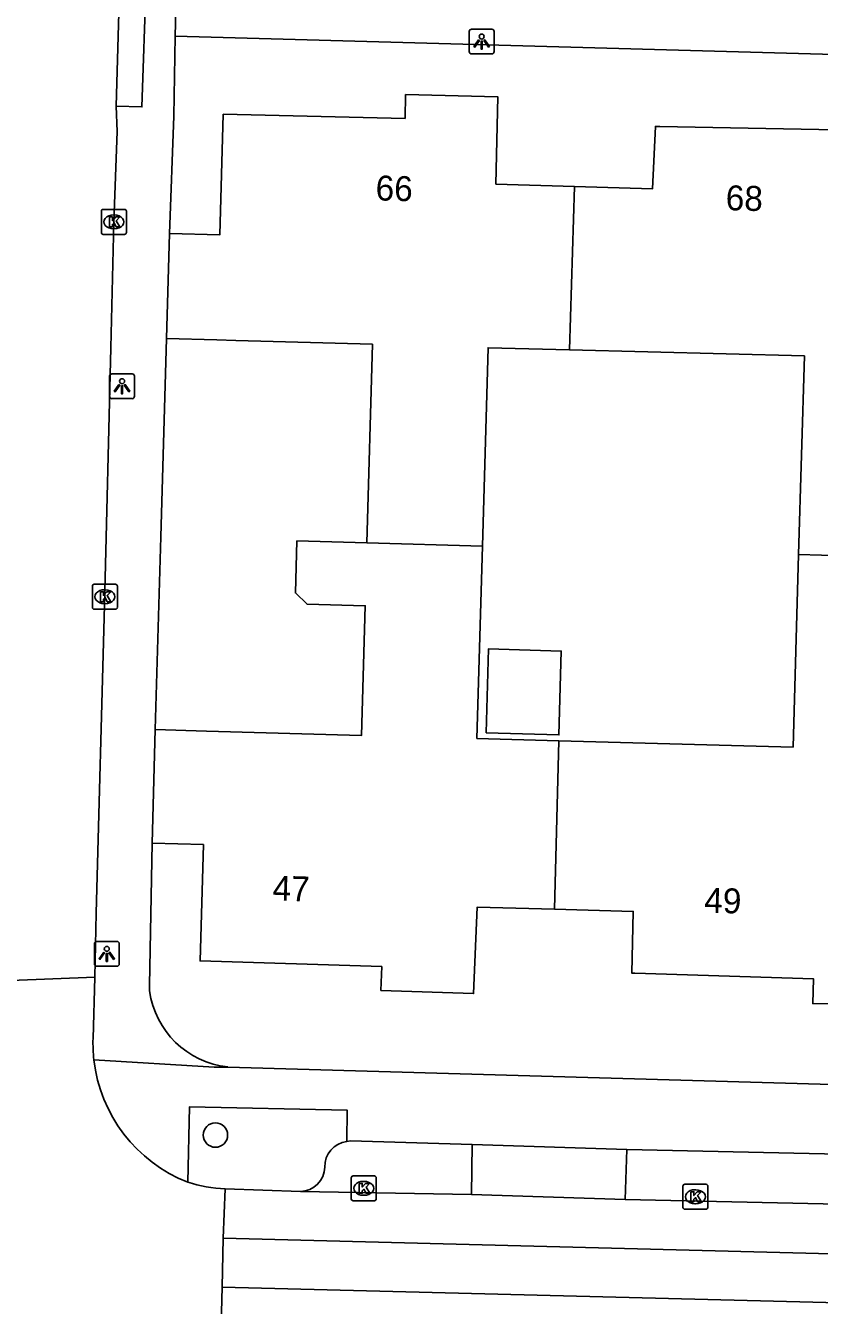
# Model space of a CAD drawing. Extents: x 162082 to 163393, y 388091 to 388632.
# Drawn here: x 162610.5 to 162642.4, y 388461.6 to 388512.9 of the extents above; entities that cross this region are included whole.
import ezdxf

# ---------------------------------------------------------------- set-up
doc = ezdxf.new("R2010")
doc.units = 0
for name, color, linetype in [('IMGEO_Boom', 7, 'Continuous'), ('IMGEO_Kolk', 7, 'Continuous'), ('IMGEO_Lichtpunt', 7, 'Continuous'), ('IMGEO_Muur', 7, 'Continuous'), ('IMGEO_Pand', 7, 'Continuous'), ('IMGEO_Pand_nummerreeks', 7, 'Continuous'), ('IMGEO_Parkeervlak_open', 7, 'Continuous'), ('IMGEO_Rijbaan_lokaal_gesloten', 7, 'Continuous'), ('IMGEO_Rijbaan_lokaal_open', 7, 'Continuous'), ('IMGEO_Voetpad_open', 7, 'Continuous')]:
    doc.layers.add(name, color=color, linetype=linetype)

msp = doc.modelspace()

# ---------------------------------------------------------------- linework, layer by layer
at = {"layer": 'IMGEO_Boom'}
msp.add_circle((162618.153, 388468.404), 0.489, dxfattribs=at)
at = {"layer": 'IMGEO_Kolk'}
for p, q in [((162613.653, 388505.55), (162614.505, 388505.55)), ((162613.578, 388504.624), (162613.578, 388505.476)), ((162614.066, 388505.33), (162614.091, 388505.33)), ((162614.579, 388505.476), (162614.579, 388504.624)), ((162614.505, 388504.55), (162613.653, 388504.55)), ((162614.089, 388504.77), (162614.064, 388504.77)), ((162613.216, 388489.583), (162613.216, 388490.435)), ((162613.291, 388490.509), (162614.143, 388490.509)), ((162613.704, 388490.289), (162613.729, 388490.289)), ((162614.217, 388490.435), (162614.217, 388489.583)), ((162613.727, 388489.729), (162613.702, 388489.729)), ((162614.143, 388489.509), (162613.291, 388489.509)), ((162623.601, 388465.841), (162623.601, 388466.693)), ((162623.676, 388466.767), (162624.528, 388466.767)), ((162624.089, 388466.547), (162624.114, 388466.547)), ((162624.602, 388466.693), (162624.602, 388465.841)), ((162624.112, 388465.987), (162624.087, 388465.987)), ((162636.906, 388465.505), (162636.906, 388466.357)), ((162636.981, 388466.431), (162637.833, 388466.431)), ((162637.394, 388466.211), (162637.419, 388466.211)), ((162637.907, 388466.357), (162637.907, 388465.505)), ((162624.528, 388465.767), (162623.676, 388465.767)), ((162637.417, 388465.651), (162637.392, 388465.651)), ((162637.833, 388465.431), (162636.981, 388465.431))]:
    msp.add_line(p, q, dxfattribs=at)
for points in [[(162613.653, 388505.55), (162614.505, 388505.55)], [(162613.578, 388504.624), (162613.578, 388505.476)], [(162613.899, 388505.25), (162614.022, 388505.25), (162614.022, 388505.099), (162614.152, 388505.25), (162614.316, 388505.25), (162614.17, 388505.099), (162614.323, 388504.85), (162614.171, 388504.85), (162614.086, 388505.014), (162614.022, 388504.947), (162614.022, 388504.85), (162613.899, 388504.85), (162613.899, 388505.25)], [(162614.579, 388505.476), (162614.579, 388504.624)], [(162614.505, 388504.55), (162613.653, 388504.55)], [(162613.216, 388489.583), (162613.216, 388490.435)], [(162613.291, 388490.509), (162614.143, 388490.509)], [(162613.537, 388490.209), (162613.66, 388490.209), (162613.66, 388490.058), (162613.79, 388490.209), (162613.954, 388490.209), (162613.808, 388490.058), (162613.961, 388489.809), (162613.809, 388489.809), (162613.724, 388489.973), (162613.66, 388489.906), (162613.66, 388489.809), (162613.537, 388489.809), (162613.537, 388490.209)], [(162614.217, 388490.435), (162614.217, 388489.583)], [(162614.143, 388489.509), (162613.291, 388489.509)], [(162623.601, 388465.841), (162623.601, 388466.693)], [(162623.676, 388466.767), (162624.528, 388466.767)], [(162623.922, 388466.467), (162624.045, 388466.467), (162624.045, 388466.316), (162624.175, 388466.467), (162624.339, 388466.467), (162624.193, 388466.316), (162624.346, 388466.067), (162624.194, 388466.067), (162624.109, 388466.231), (162624.045, 388466.164), (162624.045, 388466.067), (162623.922, 388466.067), (162623.922, 388466.467)], [(162624.602, 388466.693), (162624.602, 388465.841)], [(162636.906, 388465.505), (162636.906, 388466.357)], [(162636.981, 388466.431), (162637.833, 388466.431)], [(162637.227, 388466.131), (162637.35, 388466.131), (162637.35, 388465.98), (162637.48, 388466.131), (162637.644, 388466.131), (162637.498, 388465.98), (162637.651, 388465.731), (162637.499, 388465.731), (162637.414, 388465.895), (162637.35, 388465.828), (162637.35, 388465.731), (162637.227, 388465.731), (162637.227, 388466.131)], [(162637.907, 388466.357), (162637.907, 388465.505)], [(162624.528, 388465.767), (162623.676, 388465.767)], [(162637.833, 388465.431), (162636.981, 388465.431)]]:
    msp.add_lwpolyline(points, dxfattribs=at)
for centre, start, end in [((162613.655, 388505.474), 91.552, 178.448), ((162613.655, 388505.474), 91.552, 178.448), ((162614.503, 388505.474), 1.552, 88.448), ((162614.503, 388505.474), 1.552, 88.448), ((162613.655, 388504.626), 181.552, 268.448), ((162613.655, 388504.626), 181.552, 268.448), ((162614.503, 388504.626), 271.552, 358.448), ((162614.503, 388504.626), 271.552, 358.448), ((162613.293, 388490.433), 91.552, 178.448), ((162613.293, 388490.433), 91.552, 178.448), ((162614.141, 388490.433), 1.552, 88.448), ((162614.141, 388490.433), 1.552, 88.448), ((162613.293, 388489.585), 181.552, 268.448), ((162613.293, 388489.585), 181.552, 268.448), ((162614.141, 388489.585), 271.552, 358.448), ((162614.141, 388489.585), 271.552, 358.448), ((162623.678, 388466.691), 91.552, 178.448), ((162623.678, 388466.691), 91.552, 178.448), ((162624.526, 388466.691), 1.552, 88.448), ((162624.526, 388466.691), 1.552, 88.448), ((162636.983, 388466.355), 91.552, 178.448), ((162636.983, 388466.355), 91.552, 178.448), ((162637.831, 388466.355), 1.552, 88.448), ((162637.831, 388466.355), 1.552, 88.448), ((162623.678, 388465.843), 181.552, 268.448), ((162623.678, 388465.843), 181.552, 268.448), ((162624.526, 388465.843), 271.552, 358.448), ((162624.526, 388465.843), 271.552, 358.448), ((162636.983, 388465.507), 181.552, 268.448), ((162636.983, 388465.507), 181.552, 268.448), ((162637.831, 388465.507), 271.552, 358.448), ((162637.831, 388465.507), 271.552, 358.448)]:
    msp.add_arc(centre, 0.0765, start, end, dxfattribs=at)
for centre, major_axis, ratio, start_param, end_param in [((162614.065, 388505.05), (-0.387, 0.002), 0.722429, 4.712389, 7.853982), ((162614.09, 388505.05), (-0.39, 0.002), 0.717154, 1.570796, 4.712389), ((162613.703, 388490.009), (-0.387, 0.002), 0.722429, 4.712389, 7.853982), ((162613.728, 388490.009), (-0.39, 0.002), 0.717154, 1.570796, 4.712389), ((162624.088, 388466.267), (-0.387, 0.002), 0.722429, 4.712389, 7.853982), ((162624.113, 388466.267), (-0.39, 0.002), 0.717154, 1.570796, 4.712389), ((162637.393, 388465.931), (-0.387, 0.002), 0.722429, 4.712389, 7.853982), ((162637.418, 388465.931), (-0.39, 0.002), 0.717154, 1.570796, 4.712389)]:
    msp.add_ellipse(centre, major_axis=major_axis, ratio=ratio, start_param=start_param, end_param=end_param, dxfattribs=at)
at = {"layer": 'IMGEO_Lichtpunt'}
for p, q in [((162628.336, 388512.69), (162628.336, 388511.883)), ((162628.336, 388512.69), (162628.336, 388511.883)), ((162629.238, 388512.785), (162628.43, 388512.785)), ((162629.238, 388512.785), (162628.43, 388512.785)), ((162629.332, 388511.883), (162629.332, 388512.69)), ((162629.332, 388511.883), (162629.332, 388512.69)), ((162628.43, 388511.789), (162629.238, 388511.789)), ((162628.43, 388511.789), (162629.238, 388511.789)), ((162613.907, 388498.858), (162613.907, 388498.051)), ((162613.907, 388498.858), (162613.907, 388498.051)), ((162614.809, 388498.953), (162614.001, 388498.953)), ((162614.809, 388498.953), (162614.001, 388498.953)), ((162614.903, 388498.051), (162614.903, 388498.858)), ((162614.903, 388498.051), (162614.903, 388498.858)), ((162614.001, 388497.957), (162614.809, 388497.957)), ((162614.001, 388497.957), (162614.809, 388497.957)), ((162613.295, 388476.081), (162613.295, 388475.274)), ((162613.295, 388476.081), (162613.295, 388475.274)), ((162614.197, 388476.176), (162613.389, 388476.176)), ((162614.197, 388476.176), (162613.389, 388476.176)), ((162614.291, 388475.274), (162614.291, 388476.081)), ((162614.291, 388475.274), (162614.291, 388476.081)), ((162613.389, 388475.18), (162614.197, 388475.18)), ((162613.389, 388475.18), (162614.197, 388475.18))]:
    msp.add_line(p, q, dxfattribs=at)
for points in [[(162628.71, 388512.354), (162628.749, 388512.326), (162628.561, 388512.064), (162628.523, 388512.091), (162628.71, 388512.354)], [(162628.812, 388512.306), (162628.859, 388512.306), (162628.859, 388511.984), (162628.812, 388511.984), (162628.812, 388512.306)], [(162628.922, 388512.326), (162628.96, 388512.353), (162629.147, 388512.091), (162629.108, 388512.063), (162628.922, 388512.326)], [(162614.281, 388498.522), (162614.32, 388498.494), (162614.132, 388498.232), (162614.094, 388498.259), (162614.281, 388498.522)], [(162614.383, 388498.474), (162614.43, 388498.474), (162614.43, 388498.152), (162614.383, 388498.152), (162614.383, 388498.474)], [(162614.493, 388498.494), (162614.531, 388498.521), (162614.718, 388498.259), (162614.679, 388498.231), (162614.493, 388498.494)], [(162613.669, 388475.745), (162613.708, 388475.717), (162613.52, 388475.455), (162613.482, 388475.482), (162613.669, 388475.745)], [(162613.881, 388475.717), (162613.919, 388475.744), (162614.106, 388475.482), (162614.067, 388475.454), (162613.881, 388475.717)], [(162613.771, 388475.697), (162613.818, 388475.697), (162613.818, 388475.375), (162613.771, 388475.375), (162613.771, 388475.697)]]:
    msp.add_lwpolyline(points, dxfattribs=at)
for centre in [(162628.835, 388512.488), (162614.406, 388498.656), (162613.794, 388475.879)]:
    msp.add_circle(centre, 0.0994, dxfattribs=at)
for centre, start, end in [((162628.43, 388512.69), 90, 180), ((162628.43, 388512.69), 90, 180), ((162629.238, 388512.69), 0, 90), ((162629.238, 388512.69), 0, 90), ((162628.43, 388511.883), 180, 270), ((162628.43, 388511.883), 180, 270), ((162629.238, 388511.883), 270, 0), ((162629.238, 388511.883), 270, 360), ((162614.001, 388498.858), 90, 180), ((162614.001, 388498.858), 90, 180), ((162614.809, 388498.858), 0, 90), ((162614.809, 388498.858), 0, 90), ((162614.001, 388498.051), 180, 270), ((162614.001, 388498.051), 180, 270), ((162614.809, 388498.051), 270, 0), ((162614.809, 388498.051), 270, 360), ((162613.389, 388476.081), 90, 180), ((162613.389, 388476.081), 90, 180), ((162614.197, 388476.081), 0, 90), ((162614.197, 388476.081), 0, 90), ((162613.389, 388475.274), 180, 270), ((162613.389, 388475.274), 180, 270), ((162614.197, 388475.274), 270, 0), ((162614.197, 388475.274), 270, 360)]:
    msp.add_arc(centre, 0.0946, start, end, dxfattribs=at)
at = {"layer": 'IMGEO_Muur'}
msp.add_lwpolyline([(162616.187, 388500.37), (162615.958, 388492.406)], dxfattribs=at)
at = {"layer": 'IMGEO_Pand'}
for points in [[(162616.308, 388504.59), (162618.327, 388504.531), (162618.465, 388509.369), (162625.758, 388509.206), (162625.782, 388510.16), (162629.482, 388510.065), (162629.408, 388506.565), (162632.553, 388506.468)], [(162632.553, 388506.468), (162635.684, 388506.371), (162635.801, 388508.885), (162635.985, 388508.881), (162643.063, 388508.743), (162643.101, 388509.686), (162646.827, 388509.586), (162646.684, 388506.102)], [(162632.361, 388499.916), (162632.553, 388506.468)], [(162616.187, 388500.37), (162616.308, 388504.59)], [(162624.232, 388492.17), (162624.452, 388500.142), (162618.966, 388500.293), (162618.205, 388500.314), (162616.187, 388500.37)], [(162632.361, 388499.916), (162629.093, 388500), (162628.864, 388492.044)], [(162641.55, 388491.697), (162641.779, 388499.674), (162632.361, 388499.916)], [(162615.736, 388484.675), (162617.799, 388484.618), (162624.018, 388484.446), (162624.162, 388489.645), (162621.827, 388489.708), (162621.364, 388490.16), (162621.42, 388492.247), (162624.232, 388492.17)], [(162628.864, 388492.044), (162624.232, 388492.17)], [(162628.864, 388492.044), (162628.642, 388484.321), (162631.923, 388484.232)], [(162631.923, 388484.232), (162641.328, 388483.978), (162641.55, 388491.697)], [(162641.55, 388491.697), (162646.156, 388491.572)], [(162629.008, 388484.55), (162629.104, 388487.912), (162632.029, 388487.828), (162631.933, 388484.466), (162629.008, 388484.55)], [(162615.736, 388484.675), (162615.61, 388480.122)], [(162631.762, 388477.466), (162631.923, 388484.232)], [(162631.762, 388477.466), (162628.648, 388477.549), (162628.508, 388474.084), (162624.79, 388474.213), (162624.823, 388475.164), (162617.534, 388475.394), (162617.669, 388480.065), (162615.61, 388480.122)], [(162645.934, 388477.029), (162645.815, 388473.6), (162642.114, 388473.682), (162642.145, 388474.679), (162634.979, 388474.903), (162634.853, 388474.907), (162634.914, 388477.381), (162631.762, 388477.466)]]:
    msp.add_lwpolyline(points, dxfattribs=at)
at = {"layer": 'IMGEO_Parkeervlak_open'}
for centre, radius, start, end in [((162623.536, 388467.152), 0.995, 96.5631, 181.8564), ((162621.552, 388467.136), 0.99, 270.4273, 359.0451)]:
    msp.add_arc(centre, radius, start, end, dxfattribs=at)
at = {"layer": 'IMGEO_Rijbaan_lokaal_gesloten'}
for points in [[(162608.252, 388474.542), (162613.317, 388474.746)], [(162613.317, 388474.746), (162613.242, 388472.276)], [(162618.544, 388466.251), (162618.463, 388464.27)], [(162621.559, 388466.147), (162618.544, 388466.251)], [(162621.559, 388466.147), (162628.419, 388466.017)], [(162628.419, 388466.017), (162634.588, 388465.822)], [(162649.063, 388465.37), (162644.976, 388465.594), (162634.588, 388465.822)], [(162618.463, 388464.27), (162618.418, 388462.308)], [(162711.816, 388461.865), (162675.589, 388462.798), (162618.463, 388464.27)], [(162618.418, 388462.308), (162618.348, 388459.291)], [(162618.418, 388462.308), (162716.906, 388459.796)]]:
    msp.add_lwpolyline(points, dxfattribs=at)
for centre, radius, start, end in [((162619.266, 388472.091), 6.027, 178.2436, 186.3376), ((162619.234, 388472.093), 5.995, 186.3921, 248.5656), ((162618.708, 388471.62), 5.371, 251.9445, 268.253)]:
    msp.add_arc(centre, radius, start, end, dxfattribs=at)
at = {"layer": 'IMGEO_Rijbaan_lokaal_open'}
for points in [[(162614.171, 388509.688), (162614.512, 388521.872)], [(162616.695, 388518.918), (162616.534, 388512.505)], [(162616.534, 388512.505), (162665.584, 388511.139)], [(162613.317, 388474.746), (162613.365, 388477.309), (162613.708, 388489.675), (162613.954, 388500), (162614.074, 388505.05), (162614.209, 388508.675), (162614.171, 388509.688)], [(162628.447, 388468.027), (162628.419, 388466.017)], [(162628.447, 388468.027), (162634.653, 388467.828)], [(162634.588, 388465.822), (162634.653, 388467.828)]]:
    msp.add_lwpolyline(points, dxfattribs=at)
at = {"layer": 'IMGEO_Voetpad_open'}
for points in [[(162615.545, 388519.793), (162615.201, 388509.665), (162614.171, 388509.688)], [(162616.534, 388512.505), (162616.48, 388509.291), (162616.308, 388504.59)], [(162616.187, 388500.37), (162615.958, 388492.406), (162615.736, 388484.675)], [(162615.61, 388480.122), (162615.513, 388474.423), (162615.511, 388474.189)], [(162618.648, 388471.136), (162618.108, 388471.132), (162613.276, 388471.426)], [(162715.058, 388468.484), (162684.212, 388469.173), (162668.046, 388469.711), (162618.648, 388471.136)], [(162617.043, 388466.513), (162617.108, 388469.532), (162623.434, 388469.405), (162623.422, 388468.141)], [(162623.422, 388468.141), (162623.574, 388468.172), (162628.447, 388468.027)], [(162634.653, 388467.828), (162645.028, 388467.596), (162649.141, 388467.457)]]:
    msp.add_lwpolyline(points, dxfattribs=at)
msp.add_arc((162619.032, 388474.669), 3.553, 187.7555, 263.7994, dxfattribs=at)

# ---------------------------------------------------------------- texts
at = {"layer": 'IMGEO_Pand_nummerreeks'}
for s, rotation, p in [('66', 358.3981, (162624.568, 388505.917)), ('68', 358.3981, (162638.614, 388505.524)), ('47', 358.1952, (162620.432, 388477.823)), ('49', 358.2091, (162637.752, 388477.338))]:
    msp.add_text(s, height=1, rotation=rotation, dxfattribs=at).set_placement(p)

doc.saveas('drawing.dxf')
